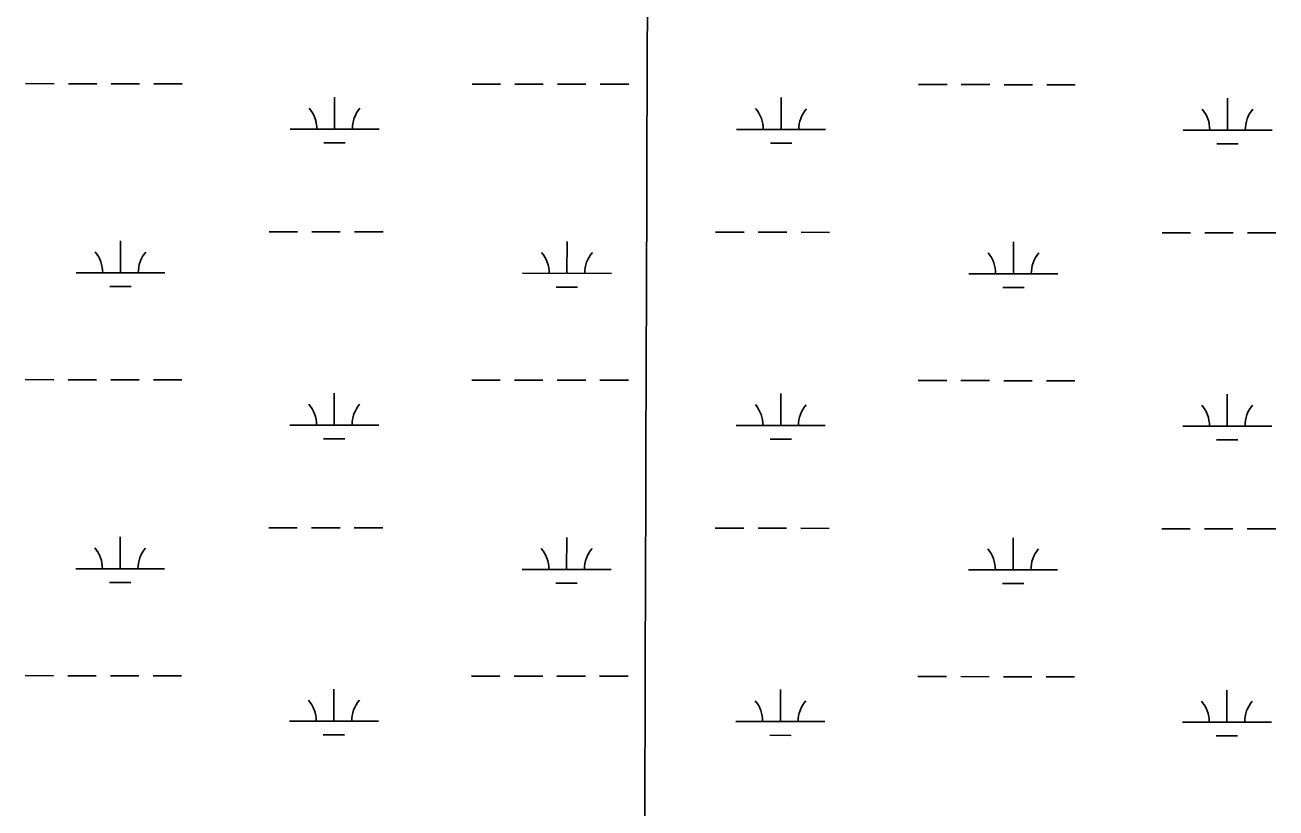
# Model space of a CAD drawing. Extents: x 3148686 to 3186545, y 916144 to 941516.
# Drawn here: x 3165286 to 3166692, y 923978 to 924858 of the extents above; entities that cross this region are included whole.
import ezdxf

# ---------------------------------------------------------------- set-up
doc = ezdxf.new("R2010")
doc.units = 0
doc.layers.add('V-GRID-MAJR', color=7, linetype='Continuous')
doc.layers.add('V-WETL-SWMP', color=7, linetype='Continuous')

msp = doc.modelspace()

# ---------------------------------------------------------------- linework, layer by layer
at = {"layer": 'V-GRID-MAJR'}
msp.add_spline([(3165974.455, 921512.905), (3165993.845, 927572.545), (3166013.245, 933635.5530000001), (3166032.646, 939698.611), (3166032.657, 939701.931)], degree=3, dxfattribs=at)
at = {"layer": 'V-WETL-SWMP'}
for p, q in [((3165286.322834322, 924791.714740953), (3165318.322798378, 924791.6810224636)), ((3165334.3227804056, 924791.6641632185), (3165366.3227444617, 924791.6304447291)), ((3165382.322726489, 924791.6135854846), (3165414.322690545, 924791.5798669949)), ((3165430.3226725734, 924791.5630077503), (3165462.3226366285, 924791.5292892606)), ((3165788.23027055, 924791.1858790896), (3165820.230234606, 924791.1521606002)), ((3165836.230216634, 924791.1353013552), (3165868.23018069, 924791.1015828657)), ((3165884.230162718, 924791.0847236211), (3165916.2301267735, 924791.0510051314)), ((3165932.2301088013, 924791.0341458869), (3165964.230072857, 924791.0004273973)), ((3166290.137706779, 924790.6570172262), (3166322.1376708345, 924790.6232987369)), ((3166338.137652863, 924790.6064394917), (3166370.1376169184, 924790.5727210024)), ((3166386.137598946, 924790.5558617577), (3166418.1375630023, 924790.5221432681)), ((3166434.1375450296, 924790.5052840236), (3166466.1375090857, 924790.4715655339)), ((3165633.5850316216, 924740.6068269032), (3165633.6229263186, 924776.6067887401)), ((3166135.49246785, 924740.0779650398), (3166135.530362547, 924776.0779268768)), ((3166637.3999040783, 924739.5491031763), (3166637.4377987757, 924775.5490650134)), ((3165583.5850877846, 924740.659512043), (3165683.5849754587, 924740.5541417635)), ((3166085.4925240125, 924740.1306501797), (3166185.492411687, 924740.0252799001)), ((3166587.3999602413, 924739.6017883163), (3166687.399847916, 924739.4964180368)), ((3165621.5688019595, 924725.188487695), (3165645.568775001, 924725.163198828)), ((3166123.476238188, 924724.6596258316), (3166147.4762112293, 924724.6343369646)), ((3166625.3836744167, 924724.1307639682), (3166649.383647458, 924724.1054751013)), ((3165560.0556068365, 924625.2522994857), (3165592.0555708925, 924625.2185809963)), ((3165608.0555529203, 924625.2017217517), (3165640.055516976, 924625.168003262)), ((3165656.0554990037, 924625.1511440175), (3165688.0554630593, 924625.1174255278)), ((3166061.9630430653, 924624.7234376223), (3166093.9630071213, 924624.689719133)), ((3166109.9629891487, 924624.6728598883), (3166141.9629532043, 924624.6391413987)), ((3166157.962935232, 924624.6222821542), (3166189.962899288, 924624.5885636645)), ((3166563.8704792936, 924624.194575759), (3166595.8704433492, 924624.1608572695)), ((3166611.870425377, 924624.143998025), (3166643.870389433, 924624.1102795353)), ((3166659.870371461, 924624.0934202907), (3166691.8703355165, 924624.059701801)), ((3165392.9429208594, 924578.9983845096), (3165392.9808155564, 924614.9983463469)), ((3165894.850357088, 924578.4695226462), (3165894.8882517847, 924614.4694844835)), ((3166396.757793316, 924577.9406607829), (3166396.795688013, 924613.9406226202)), ((3165342.9429770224, 924579.0510696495), (3165442.9428646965, 924578.9456993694)), ((3165844.850413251, 924578.5222077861), (3165944.850300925, 924578.4168375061)), ((3166346.757849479, 924577.9933459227), (3166446.757737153, 924577.8879756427)), ((3165380.9266911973, 924563.5800453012), (3165404.926664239, 924563.5547564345)), ((3165882.8341274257, 924563.0511834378), (3165906.8341004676, 924563.0258945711)), ((3166384.7415636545, 924562.5223215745), (3166408.741536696, 924562.4970327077)), ((3165285.972650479, 924459.0400936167), (3165317.9726145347, 924459.0063751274)), ((3165333.9725965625, 924458.9895158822), (3165365.9725606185, 924458.9557973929)), ((3165381.972542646, 924458.9389381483), (3165413.972506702, 924458.9052196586)), ((3165429.9724887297, 924458.8883604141), (3165461.9724527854, 924458.8546419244)), ((3165787.880086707, 924458.5112317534), (3165819.880050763, 924458.4775132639)), ((3165835.880032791, 924458.4606540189), (3165867.879996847, 924458.4269355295)), ((3165883.879978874, 924458.4100762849), (3165915.8799429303, 924458.3763577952)), ((3165931.879924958, 924458.3594985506), (3165963.8798890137, 924458.3257800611)), ((3166289.787522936, 924457.98236989), (3166321.7874869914, 924457.9486514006)), ((3166337.7874690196, 924457.9317921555), (3166369.787433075, 924457.8980736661)), ((3166385.787415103, 924457.8812144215), (3166417.787379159, 924457.8474959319)), ((3166433.7873611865, 924457.8306366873), (3166465.7873252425, 924457.7969181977)), ((3165633.2348477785, 924407.9321795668), (3165633.2727424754, 924443.9321414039)), ((3166135.142284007, 924407.4033177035), (3166135.1801787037, 924443.4032795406)), ((3166637.049720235, 924406.8744558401), (3166637.087614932, 924442.8744176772)), ((3165583.2349039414, 924407.9848647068), (3165683.2347916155, 924407.8794944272)), ((3166085.1423401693, 924407.4560028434), (3166185.142227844, 924407.3506325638)), ((3166587.0497763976, 924406.92714098), (3166687.0496640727, 924406.8217707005)), ((3165621.2186181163, 924392.5138403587), (3165645.218591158, 924392.4885514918)), ((3166123.1260543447, 924391.9849784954), (3166147.126027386, 924391.9596896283)), ((3166625.0334905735, 924391.456116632), (3166649.033463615, 924391.430827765)), ((3165559.7054229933, 924292.5776521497), (3165591.7053870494, 924292.5439336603)), ((3165607.7053690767, 924292.5270744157), (3165639.7053331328, 924292.493355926)), ((3165655.705315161, 924292.4764966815), (3165687.705279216, 924292.4427781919)), ((3166061.6128592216, 924292.0487902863), (3166093.6128232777, 924292.015071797)), ((3166109.6128053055, 924291.9982125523), (3166141.612769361, 924291.9644940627)), ((3166157.612751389, 924291.9476348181), (3166189.6127154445, 924291.9139163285)), ((3166563.5202954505, 924291.519928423), (3166595.520259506, 924291.4862099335)), ((3166611.520241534, 924291.469350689), (3166643.5202055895, 924291.4356321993)), ((3166659.5201876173, 924291.4187729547), (3166691.5201516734, 924291.385054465)), ((3165392.592737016, 924246.3237371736), (3165392.630631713, 924282.3236990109)), ((3165894.5001732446, 924245.7948753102), (3165894.5380679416, 924281.7948371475)), ((3166396.407609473, 924245.2660134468), (3166396.44550417, 924281.2659752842)), ((3165342.592793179, 924246.3764223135), (3165442.592680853, 924246.2710520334)), ((3165844.5002294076, 924245.8475604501), (3165944.5001170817, 924245.7421901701)), ((3166346.407665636, 924245.3186985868), (3166446.40755331, 924245.2133283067)), ((3165380.576507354, 924230.9053979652), (3165404.576480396, 924230.8801090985)), ((3165882.4839435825, 924230.3765361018), (3165906.483916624, 924230.3512472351)), ((3166384.3913798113, 924229.8476742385), (3166408.391352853, 924229.8223853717)), ((3165285.622466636, 924126.3654462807), (3165317.6224306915, 924126.3317277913)), ((3165333.6224127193, 924126.3148685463), (3165365.622376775, 924126.2811500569)), ((3165381.6223588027, 924126.2642908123), (3165413.622322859, 924126.2305723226)), ((3165429.6223048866, 924126.2137130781), (3165461.6222689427, 924126.1799945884)), ((3165787.5299028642, 924125.8365844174), (3165819.5298669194, 924125.8028659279)), ((3165835.5298489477, 924125.7860066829), (3165867.5298130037, 924125.7522881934)), ((3165883.529795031, 924125.7354289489), (3165915.529759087, 924125.7017104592)), ((3165931.5297411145, 924125.6848512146), (3165963.5297051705, 924125.6511327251)), ((3166289.437339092, 924125.307722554), (3166321.437303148, 924125.2740040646)), ((3166337.4372851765, 924125.2571448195), (3166369.437249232, 924125.2234263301)), ((3166385.43723126, 924125.2065670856), (3166417.4371953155, 924125.1728485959)), ((3166433.4371773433, 924125.1559893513), (3166465.4371413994, 924125.1222708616)), ((3165632.884663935, 924075.2575322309), (3165632.9225586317, 924111.2574940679)), ((3166134.7921001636, 924074.7286703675), (3166134.8299948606, 924110.7286322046)), ((3166636.699536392, 924074.1998085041), (3166636.737431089, 924110.1997703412)), ((3165582.8847200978, 924075.3102173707), (3165682.8846077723, 924075.2048470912)), ((3166084.7921563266, 924074.7813555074), (3166184.7920440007, 924074.6759852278)), ((3166586.6995925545, 924074.252493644), (3166686.6994802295, 924074.1471233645)), ((3165620.868434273, 924059.8391930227), (3165644.8684073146, 924059.8139041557)), ((3166122.7758705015, 924059.3103311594), (3166146.775843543, 924059.2850422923)), ((3166624.6833067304, 924058.781469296), (3166648.683279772, 924058.756180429))]:
    msp.add_line(p, q, dxfattribs=at)
for centre, radius, start, end in [((3165578.3426573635, 924741.1398392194), 35.24628790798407, 359.1678071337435, 40.711465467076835), ((3165688.828405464, 924741.0234199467), 35.246287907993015, 139.1678042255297, 180.71146255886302), ((3166080.250093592, 924740.610977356), 35.24628790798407, 359.1678071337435, 40.711465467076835), ((3166190.7358416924, 924740.4945580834), 35.246287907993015, 139.1678042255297, 180.71146255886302), ((3166582.1575298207, 924740.0821154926), 35.24628790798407, 359.1678071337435, 40.711465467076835), ((3166692.643277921, 924739.9656962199), 35.246287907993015, 139.1678042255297, 180.71146255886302), ((3165337.700546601, 924579.5313968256), 35.24628790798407, 359.1678071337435, 40.711465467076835), ((3165448.1862947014, 924579.4149775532), 35.246287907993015, 139.1678042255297, 180.71146255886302), ((3165839.607982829, 924579.0025349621), 35.24628790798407, 359.1678071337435, 40.711465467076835), ((3165950.0937309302, 924578.8861156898), 35.246287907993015, 139.1678042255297, 180.71146255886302), ((3166341.515419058, 924578.4736730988), 35.24628790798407, 359.1678071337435, 40.711465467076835), ((3166452.0011671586, 924578.3572538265), 35.246287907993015, 139.1678042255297, 180.71146255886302), ((3165577.9924735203, 924408.4651918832), 35.24628790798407, 359.1678071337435, 40.711465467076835), ((3165688.4782216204, 924408.3487726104), 35.246287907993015, 139.1678042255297, 180.71146255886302), ((3166079.8999097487, 924407.9363300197), 35.24628790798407, 359.1678071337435, 40.711465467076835), ((3166190.3856578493, 924407.8199107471), 35.246287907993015, 139.1678042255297, 180.71146255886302), ((3166581.807345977, 924407.4074681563), 35.24628790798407, 359.1678071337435, 40.711465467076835), ((3166692.2930940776, 924407.2910488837), 35.246287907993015, 139.1678042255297, 180.71146255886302), ((3165337.3503627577, 924246.8567494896), 35.24628790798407, 359.1678071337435, 40.711465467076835), ((3165447.8361108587, 924246.7403302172), 35.246287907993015, 139.1678042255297, 180.71146255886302), ((3165839.257798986, 924246.3278876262), 35.24628790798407, 359.1678071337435, 40.711465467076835), ((3165949.7435470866, 924246.2114683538), 35.246287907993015, 139.1678042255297, 180.71146255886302), ((3166341.1652352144, 924245.7990257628), 35.24628790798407, 359.1678071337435, 40.711465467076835), ((3166451.6509833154, 924245.6826064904), 35.246287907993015, 139.1678042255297, 180.71146255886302), ((3165577.6422896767, 924075.7905445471), 35.24628790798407, 359.1678071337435, 40.711465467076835), ((3165688.1280377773, 924075.6741252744), 35.246287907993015, 139.1678042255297, 180.71146255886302), ((3166079.5497259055, 924075.2616826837), 35.24628790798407, 359.1678071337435, 40.711465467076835), ((3166190.0354740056, 924075.1452634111), 35.246287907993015, 139.1678042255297, 180.71146255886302), ((3166581.457162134, 924074.7328208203), 35.24628790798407, 359.1678071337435, 40.711465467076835), ((3166691.9429102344, 924074.6164015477), 35.246287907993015, 139.1678042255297, 180.71146255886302)]:
    msp.add_arc(centre, radius, start, end, dxfattribs=at)

doc.saveas('drawing.dxf')
